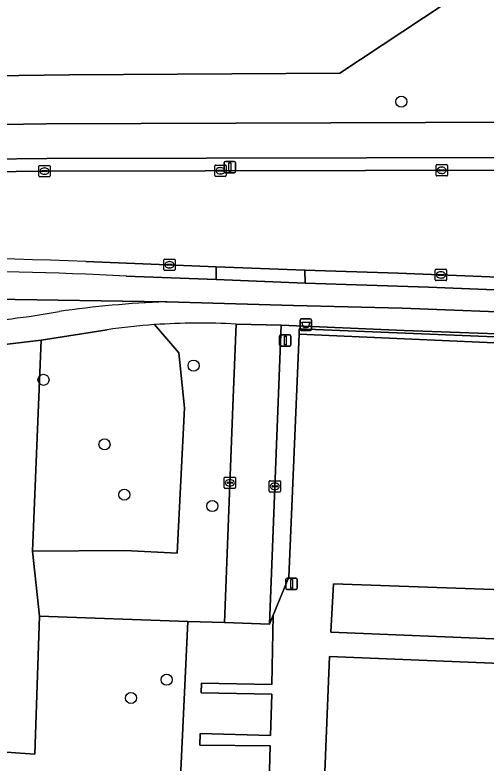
# Model space of a CAD drawing. Extents: x 159053 to 160042, y 380449 to 381423.
# Drawn here: x 159897.4 to 159939, y 380799.9 to 380865.8 of the extents above; entities that cross this region are included whole.
import ezdxf

# ---------------------------------------------------------------- set-up
doc = ezdxf.new("R2010")
doc.units = 0
for name, color, linetype in [('IMGEO_Afvalbak', 7, 'Continuous'), ('IMGEO_Berm_groen', 7, 'Continuous'), ('IMGEO_Boom', 7, 'Continuous'), ('IMGEO_Erf', 7, 'Continuous'), ('IMGEO_Fietspad_gesloten', 7, 'Continuous'), ('IMGEO_Groenvoorziening', 7, 'Continuous'), ('IMGEO_Hek', 7, 'Continuous'), ('IMGEO_Kolk', 7, 'Continuous'), ('IMGEO_Lichtmast', 7, 'Continuous'), ('IMGEO_Loofbos', 7, 'Continuous'), ('IMGEO_Pand', 7, 'Continuous'), ('IMGEO_Rijbaan_lokaal_gesloten', 7, 'Continuous'), ('IMGEO_Verkeerseiland_open', 7, 'Continuous'), ('IMGEO_Voetpad_open', 7, 'Continuous')]:
    doc.layers.add(name, color=color, linetype=linetype)

msp = doc.modelspace()

# ---------------------------------------------------------------- linework, layer by layer
at = {"layer": 'IMGEO_Afvalbak'}
for p, q in [((159922.561, 380838.142), (159922.561, 380838.942)), ((159922.561, 380838.942), (159922.561, 380838.142)), ((159922.661, 380839.042), (159923.451, 380839.042)), ((159923.451, 380839.042), (159922.661, 380839.042)), ((159923.551, 380838.942), (159923.551, 380838.142)), ((159923.551, 380838.142), (159923.551, 380838.942)), ((159923.451, 380838.042), (159922.661, 380838.042)), ((159922.661, 380838.042), (159923.451, 380838.042))]:
    msp.add_line(p, q, dxfattribs=at)
msp.add_lwpolyline([(159922.704, 380838.756), (159923.408, 380838.756), (159923.259, 380838.286), (159922.853, 380838.286), (159922.704, 380838.756)], dxfattribs=at)
for centre, start, end in [((159922.661, 380838.942), 90, 180), ((159922.661, 380838.942), 90, 180), ((159923.451, 380838.942), 0, 90), ((159923.451, 380838.942), 360, 90), ((159922.661, 380838.142), 180, 270), ((159922.661, 380838.142), 180, 270), ((159923.451, 380838.142), 270, 0), ((159923.451, 380838.142), 270, 0)]:
    msp.add_arc(centre, 0.1, start, end, dxfattribs=at)
at = {"layer": 'IMGEO_Berm_groen'}
for points in [[(159750.877, 380857.546), (159762.004, 380858.511), (159776.078, 380853.854), (159849.043, 380858.685), (159882.127, 380860.285), (159902.245, 380860.568), (159926.058, 380860.703), (159937.181, 380868.08), (159947.514, 380867.988), (159954.947, 380862.677), (159954.072, 380860.782)], [(159954.072, 380860.782), (159954.947, 380862.677), (159947.514, 380867.988), (159937.181, 380868.08), (159926.058, 380860.703), (159902.245, 380860.568), (159882.127, 380860.285), (159849.043, 380858.685), (159776.078, 380853.854), (159762.004, 380858.511)], [(159761.702, 380847.843), (159802.241, 380850.732), (159841.235, 380853.915), (159861.854, 380855.168), (159871.949, 380855.624), (159882.277, 380855.98), (159900.169, 380856.239), (159941.999, 380856.385)], [(159910.68, 380840.553), (159895.529, 380840.777), (159881.767, 380840.815), (159866.711, 380840.268), (159847.733, 380839.268), (159829.391, 380838.092), (159816.52, 380837.079), (159805.933, 380836.234), (159794.256, 380835.108), (159782.362, 380834.033), (159780.139, 380833.78), (159777.916, 380833.53), (159764.795, 380832.11), (159750.001, 380830.175), (159741.062, 380829.019), (159741.371, 380826.748), (159750.01, 380827.826), (159756.69, 380828.781)]]:
    msp.add_lwpolyline(points, dxfattribs=at)
for centre, radius, start, end in [((159913.991, 380752.673), 87.943, 92.15755, 98.29194), ((159889.068, 380907.373), 68.775, 273.16688, 280.25201)]:
    msp.add_arc(centre, radius, start, end, dxfattribs=at)
at = {"layer": 'IMGEO_Boom'}
for centre in [(159931.485, 380858.201), (159913.168, 380834.937), (159899.937, 380833.68), (159905.319, 380827.992), (159907.066, 380823.557), (159914.827, 380822.551), (159910.798, 380807.243), (159907.647, 380805.635)]:
    msp.add_circle(centre, 0.489, dxfattribs=at)
at = {"layer": 'IMGEO_Erf'}
for points in [[(159960, 380799.578), (159960.074, 380801.377), (159965.27, 380806.182), (159965.344, 380807.876), (159965.045, 380807.904), (159963.771, 380808.022), (159964.236, 380819.097), (159944.231, 380819.979), (159944.744, 380830.927), (159945.523, 380830.904), (159945.689, 380836.687), (159945.016, 380836.716), (159922.465, 380837.691), (159921.581, 380816.289), (159920.181, 380812.937), (159920.078, 380806.836), (159913.857, 380806.952), (159913.841, 380806.103), (159920.058, 380805.987), (159919.954, 380802.343), (159913.737, 380802.521), (159913.725, 380801.487), (159919.927, 380801.418), (159919.834, 380798.164)], [(159924.724, 380798.403), (159925.159, 380809.298), (159940.955, 380808.648), (159955.734, 380808.041), (159955.394, 380799.768)]]:
    msp.add_lwpolyline(points, dxfattribs=at)
msp.add_lwpolyline([(159941.25, 380815.146), (159941.055, 380810.783), (159925.267, 380811.439), (159925.506, 380815.698)], close=True, dxfattribs=at)
at = {"layer": 'IMGEO_Fietspad_gesloten'}
for points in [[(159941.999, 380856.385), (159900.169, 380856.239), (159882.277, 380855.98), (159871.949, 380855.624), (159861.854, 380855.168), (159841.235, 380853.915), (159802.241, 380850.732), (159761.702, 380847.843)], [(159761.439, 380844.812), (159761.948, 380844.796), (159802.587, 380847.782), (159841.485, 380850.858), (159862.024, 380852.122), (159872.183, 380852.589), (159882.27, 380852.951), (159889.555, 380853.072), (159900.233, 380853.185), (159942.503, 380853.274)], [(159947.718, 380841.285), (159933.894, 380841.855), (159922.997, 380842.2), (159915.175, 380842.512), (159907.217, 380842.829)], [(159816.52, 380837.079), (159829.391, 380838.092), (159847.733, 380839.268), (159866.711, 380840.268), (159881.767, 380840.815), (159895.529, 380840.777), (159910.68, 380840.553), (159910.802, 380840.551), (159921.975, 380840.228), (159931.558, 380839.992), (159943.742, 380839.524)]]:
    msp.add_lwpolyline(points, dxfattribs=at)
msp.add_arc((159888.541, 380466.416), 376.876, 87.15952, 92.89216, dxfattribs=at)
at = {"layer": 'IMGEO_Groenvoorziening'}
for points in [[(159909.734, 380838.543), (159911.866, 380836.056), (159912.371, 380831.216), (159911.73, 380818.406), (159907.111, 380818.631), (159898.977, 380818.581), (159899.599, 380812.861), (159912.66, 380812.394), (159915.891, 380812.278), (159916.66, 380832.099)], [(159916.66, 380832.099), (159916.912, 380838.594)], [(159946.933, 380837.188), (159922.485, 380838.173), (159922.465, 380837.691), (159945.016, 380836.716), (159945.689, 380836.687), (159945.523, 380830.904), (159944.744, 380830.927), (159944.231, 380819.979), (159964.236, 380819.097), (159963.771, 380808.022), (159965.045, 380807.904), (159965.344, 380807.876), (159965.27, 380806.182), (159967.567, 380806.065), (159968.111, 380820.525)], [(159891.784, 380801.256), (159897.461, 380800.812), (159899.181, 380800.678), (159899.599, 380812.861), (159898.977, 380818.581), (159899.741, 380837.166), (159894.989, 380836.616)], [(159919.834, 380798.164), (159919.927, 380801.418), (159913.725, 380801.487), (159913.737, 380802.521), (159919.954, 380802.343), (159920.058, 380805.987), (159913.841, 380806.103), (159913.857, 380806.952), (159920.078, 380806.836), (159920.181, 380812.937), (159919.855, 380812.156), (159915.891, 380812.278), (159912.66, 380812.394), (159909.17, 380737.936)]]:
    msp.add_lwpolyline(points, dxfattribs=at)
msp.add_lwpolyline([(159941.25, 380815.146), (159925.506, 380815.698), (159925.267, 380811.439), (159941.055, 380810.783)], close=True, dxfattribs=at)
msp.add_arc((159913.725, 380782.046), 56.638, 86.77386, 94.04031, dxfattribs=at)
at = {"layer": 'IMGEO_Hek'}
for points in [[(159919.855, 380812.156), (159921.581, 380816.289), (159922.465, 380837.691)], [(159962.235, 380736.106), (159909.17, 380737.936), (159912.66, 380812.394)], [(159912.66, 380812.394), (159915.891, 380812.278)]]:
    msp.add_lwpolyline(points, dxfattribs=at)
at = {"layer": 'IMGEO_Kolk'}
for p, q in [((159899.532, 380851.649), (159899.532, 380852.501)), ((159899.607, 380852.575), (159900.459, 380852.575)), ((159900.02, 380852.355), (159900.045, 380852.355)), ((159900.533, 380852.501), (159900.533, 380851.649)), ((159915.039, 380851.683), (159915.039, 380852.535)), ((159915.114, 380852.609), (159915.966, 380852.609)), ((159915.527, 380852.389), (159915.552, 380852.389)), ((159916.04, 380852.535), (159916.04, 380851.683)), ((159934.542, 380851.725), (159934.542, 380852.577)), ((159934.617, 380852.651), (159935.469, 380852.651)), ((159935.03, 380852.431), (159935.055, 380852.431)), ((159935.543, 380852.577), (159935.543, 380851.725)), ((159899.791, 380852.069), (159899.791, 380852.081)), ((159900.229, 380852.032), (159899.831, 380852.032)), ((159899.834, 380852.118), (159900.232, 380852.118)), ((159900.043, 380851.795), (159900.018, 380851.795)), ((159900.275, 380852.081), (159900.275, 380852.069)), ((159915.298, 380852.103), (159915.298, 380852.115)), ((159915.736, 380852.066), (159915.338, 380852.066)), ((159915.341, 380852.152), (159915.739, 380852.152)), ((159915.55, 380851.829), (159915.525, 380851.829)), ((159915.782, 380852.115), (159915.782, 380852.103)), ((159934.801, 380852.145), (159934.801, 380852.157)), ((159935.239, 380852.108), (159934.841, 380852.108)), ((159934.844, 380852.194), (159935.242, 380852.194)), ((159935.053, 380851.871), (159935.028, 380851.871)), ((159935.285, 380852.157), (159935.285, 380852.145)), ((159900.459, 380851.575), (159899.607, 380851.575)), ((159915.966, 380851.609), (159915.114, 380851.609)), ((159935.469, 380851.651), (159934.617, 380851.651)), ((159910.551, 380843.392), (159910.551, 380844.244)), ((159910.626, 380844.318), (159911.478, 380844.318)), ((159910.81, 380843.812), (159910.81, 380843.824)), ((159911.248, 380843.775), (159910.85, 380843.775)), ((159910.853, 380843.861), (159911.251, 380843.861)), ((159911.039, 380844.098), (159911.064, 380844.098)), ((159911.294, 380843.824), (159911.294, 380843.812)), ((159911.552, 380844.244), (159911.552, 380843.392)), ((159911.478, 380843.318), (159910.626, 380843.318)), ((159911.062, 380843.538), (159911.037, 380843.538)), ((159934.476, 380842.502), (159934.476, 380843.354)), ((159934.551, 380843.428), (159935.403, 380843.428)), ((159934.964, 380843.208), (159934.989, 380843.208)), ((159935.477, 380843.354), (159935.477, 380842.502)), ((159934.735, 380842.922), (159934.735, 380842.934)), ((159935.173, 380842.885), (159934.775, 380842.885)), ((159934.778, 380842.971), (159935.176, 380842.971)), ((159934.987, 380842.648), (159934.962, 380842.648)), ((159935.219, 380842.934), (159935.219, 380842.922)), ((159935.403, 380842.428), (159934.551, 380842.428)), ((159915.868, 380824.178), (159915.868, 380825.03)), ((159915.943, 380825.104), (159916.795, 380825.104)), ((159916.356, 380824.884), (159916.381, 380824.884)), ((159916.869, 380825.03), (159916.869, 380824.178)), ((159919.832, 380823.864), (159919.832, 380824.716)), ((159919.907, 380824.79), (159920.759, 380824.79)), ((159920.833, 380824.716), (159920.833, 380823.864)), ((159916.795, 380824.104), (159915.943, 380824.104)), ((159916.127, 380824.598), (159916.127, 380824.61)), ((159916.565, 380824.561), (159916.167, 380824.561)), ((159916.17, 380824.647), (159916.568, 380824.647)), ((159916.379, 380824.324), (159916.354, 380824.324)), ((159916.611, 380824.61), (159916.611, 380824.598)), ((159920.091, 380824.284), (159920.091, 380824.296)), ((159920.529, 380824.247), (159920.131, 380824.247)), ((159920.134, 380824.333), (159920.532, 380824.333)), ((159920.343, 380824.01), (159920.318, 380824.01)), ((159920.32, 380824.57), (159920.345, 380824.57)), ((159920.575, 380824.296), (159920.575, 380824.284)), ((159920.759, 380823.79), (159919.907, 380823.79))]:
    msp.add_line(p, q, dxfattribs=at)
for points in [[(159899.532, 380851.649), (159899.532, 380852.501)], [(159899.607, 380852.575), (159900.459, 380852.575)], [(159900.533, 380852.501), (159900.533, 380851.649)], [(159915.039, 380851.683), (159915.039, 380852.535)], [(159915.114, 380852.609), (159915.966, 380852.609)], [(159916.04, 380852.535), (159916.04, 380851.683)], [(159934.542, 380851.725), (159934.542, 380852.577)], [(159934.617, 380852.651), (159935.469, 380852.651)], [(159935.543, 380852.577), (159935.543, 380851.725)], [(159900.459, 380851.575), (159899.607, 380851.575)], [(159915.966, 380851.609), (159915.114, 380851.609)], [(159935.469, 380851.651), (159934.617, 380851.651)], [(159910.551, 380843.392), (159910.551, 380844.244)], [(159910.626, 380844.318), (159911.478, 380844.318)], [(159911.552, 380844.244), (159911.552, 380843.392)], [(159911.478, 380843.318), (159910.626, 380843.318)], [(159934.476, 380842.502), (159934.476, 380843.354)], [(159934.551, 380843.428), (159935.403, 380843.428)], [(159935.477, 380843.354), (159935.477, 380842.502)], [(159935.403, 380842.428), (159934.551, 380842.428)], [(159915.868, 380824.178), (159915.868, 380825.03)], [(159915.943, 380825.104), (159916.795, 380825.104)], [(159916.869, 380825.03), (159916.869, 380824.178)], [(159919.832, 380823.864), (159919.832, 380824.716)], [(159919.907, 380824.79), (159920.759, 380824.79)], [(159920.833, 380824.716), (159920.833, 380823.864)], [(159916.795, 380824.104), (159915.943, 380824.104)], [(159920.759, 380823.79), (159919.907, 380823.79)]]:
    msp.add_lwpolyline(points, dxfattribs=at)
for centre, radius, start, end in [((159899.609, 380852.499), 0.0765, 91.55205, 178.44795), ((159899.609, 380852.499), 0.0765, 91.55205, 178.44795), ((159900.457, 380852.499), 0.0765, 1.55205, 88.44795), ((159900.457, 380852.499), 0.0765, 1.55205, 88.44795), ((159915.116, 380852.533), 0.0765, 91.55205, 178.44795), ((159915.116, 380852.533), 0.0765, 91.55205, 178.44795), ((159915.964, 380852.533), 0.0765, 1.55205, 88.44795), ((159915.964, 380852.533), 0.0765, 1.55205, 88.44795), ((159934.619, 380852.575), 0.0765, 91.55205, 178.44795), ((159934.619, 380852.575), 0.0765, 91.55205, 178.44795), ((159935.467, 380852.575), 0.0765, 1.55205, 88.44795), ((159935.467, 380852.575), 0.0765, 1.55205, 88.44795), ((159899.831, 380852.078), 0.0403, 85.87752, 175.75265), ((159899.828, 380852.068), 0.0366, 178.93798, 274.71019), ((159900.232, 380852.075), 0.043, 264.86636, 352.45326), ((159900.236, 380852.08), 0.0386, 1.73085, 96.63898), ((159915.338, 380852.112), 0.0403, 85.87752, 175.75265), ((159915.335, 380852.102), 0.0366, 178.93798, 274.71019), ((159915.739, 380852.109), 0.043, 264.86636, 352.45326), ((159915.743, 380852.114), 0.0386, 1.73085, 96.63898), ((159934.619, 380851.727), 0.0765, 181.55205, 268.44795), ((159934.619, 380851.727), 0.0765, 181.55205, 268.44795), ((159934.841, 380852.154), 0.0403, 85.87752, 175.75265), ((159934.838, 380852.144), 0.0366, 178.93798, 274.71019), ((159935.242, 380852.151), 0.043, 264.86636, 352.45326), ((159935.246, 380852.156), 0.0386, 1.73085, 96.63898), ((159935.467, 380851.727), 0.0765, 271.55205, 358.44795), ((159935.467, 380851.727), 0.0765, 271.55205, 358.44795), ((159899.609, 380851.651), 0.0765, 181.55205, 268.44795), ((159899.609, 380851.651), 0.0765, 181.55205, 268.44795), ((159900.457, 380851.651), 0.0765, 271.55205, 358.44795), ((159900.457, 380851.651), 0.0765, 271.55205, 358.44795), ((159915.116, 380851.685), 0.0765, 181.55205, 268.44795), ((159915.116, 380851.685), 0.0765, 181.55205, 268.44795), ((159915.964, 380851.685), 0.0765, 271.55205, 358.44795), ((159915.964, 380851.685), 0.0765, 271.55205, 358.44795), ((159910.628, 380844.242), 0.0765, 91.55205, 178.44795), ((159910.628, 380844.242), 0.0765, 91.55205, 178.44795), ((159910.85, 380843.821), 0.0403, 85.87752, 175.75265), ((159910.847, 380843.811), 0.0366, 178.93798, 274.71019), ((159911.251, 380843.818), 0.043, 264.86636, 352.45326), ((159911.255, 380843.823), 0.0386, 1.73085, 96.63898), ((159911.476, 380844.242), 0.0765, 1.55205, 88.44795), ((159911.476, 380844.242), 0.0765, 1.55205, 88.44795), ((159910.628, 380843.394), 0.0765, 181.55205, 268.44795), ((159910.628, 380843.394), 0.0765, 181.55205, 268.44795), ((159911.476, 380843.394), 0.0765, 271.55205, 358.44795), ((159911.476, 380843.394), 0.0765, 271.55205, 358.44795), ((159934.553, 380843.352), 0.0765, 91.55205, 178.44795), ((159934.553, 380843.352), 0.0765, 91.55205, 178.44795), ((159935.401, 380843.352), 0.0765, 1.55205, 88.44795), ((159935.401, 380843.352), 0.0765, 1.55205, 88.44795), ((159934.553, 380842.504), 0.0765, 181.55205, 268.44795), ((159934.553, 380842.504), 0.0765, 181.55205, 268.44795), ((159934.775, 380842.931), 0.0403, 85.87752, 175.75265), ((159934.772, 380842.921), 0.0366, 178.93798, 274.71019), ((159935.176, 380842.928), 0.043, 264.86636, 352.45326), ((159935.18, 380842.933), 0.0386, 1.73085, 96.63898), ((159935.401, 380842.504), 0.0765, 271.55205, 358.44795), ((159935.401, 380842.504), 0.0765, 271.55205, 358.44795), ((159915.945, 380825.028), 0.0765, 91.55205, 178.44795), ((159915.945, 380825.028), 0.0765, 91.55205, 178.44795), ((159916.793, 380825.028), 0.0765, 1.55205, 88.44795), ((159916.793, 380825.028), 0.0765, 1.55205, 88.44795), ((159919.909, 380824.714), 0.0765, 91.55205, 178.44795), ((159919.909, 380824.714), 0.0765, 91.55205, 178.44795), ((159920.757, 380824.714), 0.0765, 1.55205, 88.44795), ((159920.757, 380824.714), 0.0765, 1.55205, 88.44795), ((159915.945, 380824.18), 0.0765, 181.55205, 268.44795), ((159915.945, 380824.18), 0.0765, 181.55205, 268.44795), ((159916.167, 380824.607), 0.0403, 85.87752, 175.75265), ((159916.164, 380824.597), 0.0366, 178.93798, 274.71019), ((159916.568, 380824.604), 0.043, 264.86636, 352.45326), ((159916.572, 380824.609), 0.0386, 1.73085, 96.63898), ((159916.793, 380824.18), 0.0765, 271.55205, 358.44795), ((159916.793, 380824.18), 0.0765, 271.55205, 358.44795), ((159920.131, 380824.293), 0.0403, 85.87752, 175.75265), ((159920.128, 380824.283), 0.0366, 178.93798, 274.71019), ((159920.532, 380824.29), 0.043, 264.86636, 352.45326), ((159920.536, 380824.295), 0.0386, 1.73085, 96.63898), ((159919.909, 380823.866), 0.0765, 181.55205, 268.44795), ((159919.909, 380823.866), 0.0765, 181.55205, 268.44795), ((159920.757, 380823.866), 0.0765, 271.55205, 358.44795), ((159920.757, 380823.866), 0.0765, 271.55205, 358.44795)]:
    msp.add_arc(centre, radius, start, end, dxfattribs=at)
for centre, major_axis, ratio, start_param, end_param in [((159900.019, 380852.075), (-0.387, 0.002), 0.722429, 4.712389, 7.853982), ((159900.044, 380852.075), (-0.39, 0.002), 0.717154, 1.570796, 4.712389), ((159915.526, 380852.109), (-0.387, 0.002), 0.722429, 4.712389, 7.853982), ((159915.551, 380852.109), (-0.39, 0.002), 0.717154, 1.570796, 4.712389), ((159935.029, 380852.151), (-0.387, 0.002), 0.722429, 4.712389, 7.853982), ((159935.054, 380852.151), (-0.39, 0.002), 0.717154, 1.570796, 4.712389), ((159911.038, 380843.818), (-0.387, 0.002), 0.722429, 4.712389, 7.853982), ((159911.063, 380843.818), (-0.39, 0.002), 0.717154, 1.570796, 4.712389), ((159934.963, 380842.928), (-0.387, 0.002), 0.722429, 4.712389, 7.853982), ((159934.988, 380842.928), (-0.39, 0.002), 0.717154, 1.570796, 4.712389), ((159916.355, 380824.604), (-0.387, 0.002), 0.722429, 4.712389, 7.853982), ((159916.38, 380824.604), (-0.39, 0.002), 0.717154, 1.570796, 4.712389), ((159920.319, 380824.29), (-0.387, 0.002), 0.722429, 4.712389, 7.853982), ((159920.344, 380824.29), (-0.39, 0.002), 0.717154, 1.570796, 4.712389)]:
    msp.add_ellipse(centre, major_axis=major_axis, ratio=ratio, start_param=start_param, end_param=end_param, dxfattribs=at)
at = {"layer": 'IMGEO_Lichtmast'}
for p, q in [((159915.87, 380852.032), (159915.87, 380852.832)), ((159915.87, 380852.832), (159915.87, 380852.032)), ((159915.97, 380852.932), (159916.76, 380852.932)), ((159916.76, 380852.932), (159915.97, 380852.932)), ((159916.86, 380852.832), (159916.86, 380852.032)), ((159916.86, 380852.032), (159916.86, 380852.832)), ((159916.76, 380851.932), (159915.97, 380851.932)), ((159915.97, 380851.932), (159916.76, 380851.932)), ((159920.752, 380836.743), (159920.752, 380837.543)), ((159920.752, 380837.543), (159920.752, 380836.743)), ((159920.852, 380837.643), (159921.642, 380837.643)), ((159921.642, 380837.643), (159920.852, 380837.643)), ((159921.742, 380837.543), (159921.742, 380836.743)), ((159921.742, 380836.743), (159921.742, 380837.543)), ((159921.642, 380836.643), (159920.852, 380836.643)), ((159920.852, 380836.643), (159921.642, 380836.643)), ((159921.309, 380815.303), (159921.309, 380816.103)), ((159921.309, 380816.103), (159921.309, 380815.303)), ((159921.409, 380816.203), (159922.199, 380816.203)), ((159922.199, 380816.203), (159921.409, 380816.203)), ((159922.299, 380816.103), (159922.299, 380815.303)), ((159922.299, 380815.303), (159922.299, 380816.103)), ((159922.199, 380815.203), (159921.409, 380815.203)), ((159921.409, 380815.203), (159922.199, 380815.203))]:
    msp.add_line(p, q, dxfattribs=at)
for points in [[(159916.29, 380852.807), (159916.44, 380852.807), (159916.44, 380852.057), (159916.29, 380852.057), (159916.29, 380852.807)], [(159921.172, 380837.518), (159921.322, 380837.518), (159921.322, 380836.768), (159921.172, 380836.768), (159921.172, 380837.518)], [(159921.729, 380816.078), (159921.879, 380816.078), (159921.879, 380815.328), (159921.729, 380815.328), (159921.729, 380816.078)]]:
    msp.add_lwpolyline(points, dxfattribs=at)
for centre, start, end in [((159915.97, 380852.832), 90, 180), ((159915.97, 380852.832), 90, 180), ((159916.76, 380852.832), 0, 90), ((159916.76, 380852.832), 360, 90), ((159915.97, 380852.032), 180, 270), ((159915.97, 380852.032), 180, 270), ((159916.76, 380852.032), 270, 0), ((159916.76, 380852.032), 270, 0), ((159920.852, 380837.543), 90, 180), ((159920.852, 380837.543), 90, 180), ((159921.642, 380837.543), 0, 90), ((159921.642, 380837.543), 360, 90), ((159920.852, 380836.743), 180, 270), ((159920.852, 380836.743), 180, 270), ((159921.642, 380836.743), 270, 0), ((159921.642, 380836.743), 270, 0), ((159921.409, 380816.103), 90, 180), ((159921.409, 380816.103), 90, 180), ((159922.199, 380816.103), 0, 90), ((159922.199, 380816.103), 360, 90), ((159921.409, 380815.303), 180, 270), ((159921.409, 380815.303), 180, 270), ((159922.199, 380815.303), 270, 0), ((159922.199, 380815.303), 270, 0)]:
    msp.add_arc(centre, 0.1, start, end, dxfattribs=at)
at = {"layer": 'IMGEO_Loofbos'}
for points in [[(159912.371, 380831.216), (159911.866, 380836.056), (159909.734, 380838.543)], [(159905.538, 380838.091), (159899.741, 380837.166), (159898.977, 380818.581), (159907.111, 380818.631), (159911.73, 380818.406), (159912.371, 380831.216)], [(159912.66, 380812.394), (159899.599, 380812.861), (159899.181, 380800.678), (159897.461, 380800.812), (159891.784, 380801.256)], [(159972.48, 380723.586), (159972.825, 380724.658), (159973.294, 380735.725), (159962.235, 380736.106), (159909.17, 380737.936), (159912.66, 380812.394)]]:
    msp.add_lwpolyline(points, dxfattribs=at)
msp.add_arc((159913.716, 380781.875), 56.808, 94.01954, 98.27703, dxfattribs=at)
at = {"layer": 'IMGEO_Pand'}
msp.add_lwpolyline([(159955.394, 380799.768), (159955.734, 380808.041), (159940.955, 380808.648), (159925.159, 380809.298), (159924.724, 380798.403), (159924.713, 380798.138), (159945.467, 380797.307), (159945.13, 380789.524), (159959.517, 380788.902), (159964.512, 380788.686), (159965.27, 380806.182), (159960.074, 380801.377), (159960, 380799.578)], close=True, dxfattribs=at)
at = {"layer": 'IMGEO_Rijbaan_lokaal_gesloten'}
for points in [[(159969.187, 380847.502), (159969.848, 380852.073), (159959.699, 380852.178), (159958.412, 380852.187), (159942.485, 380852.167), (159900.033, 380852.075), (159882.524, 380851.86), (159861.995, 380851.083), (159841.53, 380849.793), (159782.107, 380845.096), (159761.503, 380843.735), (159753.192, 380843.215), (159739.362, 380842.572), (159740.333, 380838.781), (159740.661, 380838.807), (159749.305, 380839.305), (159763.243, 380840.118)], [(159903.685, 380844.118), (159915.147, 380843.653), (159922.977, 380843.335), (159931.201, 380843.078), (159958.43, 380841.998), (159961.883, 380841.839), (159961.916, 380841.837), (159964.704, 380841.715), (159977.406, 380841.203), (159980.398, 380841.086), (159983.837, 380840.953), (159983.837, 380840.953), (159983.987, 380843.703), (159968.675, 380843.958), (159968.895, 380845.483), (159966.098, 380845.225), (159965.011, 380845.263), (159962.065, 380845.382), (159959.183, 380845.498), (159940.284, 380846.26)]]:
    msp.add_lwpolyline(points, dxfattribs=at)
msp.add_arc((159887.288, 380403.789), 440.634, 87.8674, 94.39921, dxfattribs=at)
at = {"layer": 'IMGEO_Verkeerseiland_open'}
msp.add_lwpolyline([(159942.485, 380852.167), (159942.503, 380853.274), (159900.233, 380853.185), (159889.555, 380853.072), (159882.27, 380852.951), (159872.183, 380852.589), (159862.024, 380852.122), (159841.485, 380850.858), (159802.587, 380847.782), (159761.948, 380844.796), (159761.439, 380844.812), (159761.503, 380843.735), (159782.107, 380845.096), (159841.53, 380849.793), (159861.995, 380851.083), (159882.524, 380851.86), (159900.033, 380852.075)], close=True, dxfattribs=at)
for points in [[(159907.217, 380842.829), (159915.175, 380842.512), (159915.147, 380843.653), (159903.685, 380844.118)], [(159958.43, 380841.998), (159931.201, 380843.078), (159922.977, 380843.335), (159922.997, 380842.2), (159933.894, 380841.855), (159947.718, 380841.285)]]:
    msp.add_lwpolyline(points, dxfattribs=at)
for centre, radius, start, end in [((159887.288, 380403.789), 440.634, 87.8674, 94.39921), ((159888.541, 380466.416), 376.876, 87.15952, 92.89216)]:
    msp.add_arc(centre, radius, start, end, dxfattribs=at)
at = {"layer": 'IMGEO_Voetpad_open'}
for points in [[(159922.977, 380843.335), (159915.147, 380843.653), (159915.175, 380842.512), (159922.997, 380842.2)], [(159916.912, 380838.594), (159916.66, 380832.099), (159915.891, 380812.278), (159919.855, 380812.156), (159920.877, 380838.487)]]:
    msp.add_lwpolyline(points, close=True, dxfattribs=at)
for points in [[(159943.742, 380839.524), (159931.558, 380839.992), (159921.975, 380840.228), (159910.802, 380840.551), (159910.68, 380840.553)], [(159916.912, 380838.594), (159920.877, 380838.487), (159931.721, 380838.041), (159943.158, 380837.605)], [(159690.173, 380816.785), (159704.176, 380819.004), (159708.326, 380819.591), (159717.253, 380820.944), (159731.535, 380823.109), (159749.99, 380825.599), (159785.347, 380829.324), (159814.701, 380832.124), (159819.161, 380832.329), (159825.51, 380832.815), (159827.028, 380832.915), (159831.936, 380833.27), (159833.129, 380833.356), (159833.189, 380833.36), (159857.137, 380834.908), (159886.324, 380836.075), (159894.989, 380836.616), (159899.741, 380837.166), (159905.538, 380838.091)], [(159943.158, 380837.605), (159931.721, 380838.041), (159920.877, 380838.487), (159919.855, 380812.156), (159920.181, 380812.937), (159921.581, 380816.289), (159922.465, 380837.691)], [(159922.465, 380837.691), (159922.485, 380838.173), (159946.933, 380837.188)]]:
    msp.add_lwpolyline(points, dxfattribs=at)
for centre, radius, start, end in [((159913.991, 380752.673), 87.943, 92.15755, 98.29194), ((159889.068, 380907.373), 68.775, 273.16688, 280.25201), ((159913.716, 380781.875), 56.808, 94.01954, 98.27703), ((159913.725, 380782.046), 56.638, 86.77386, 94.04031)]:
    msp.add_arc(centre, radius, start, end, dxfattribs=at)

doc.saveas('drawing.dxf')
